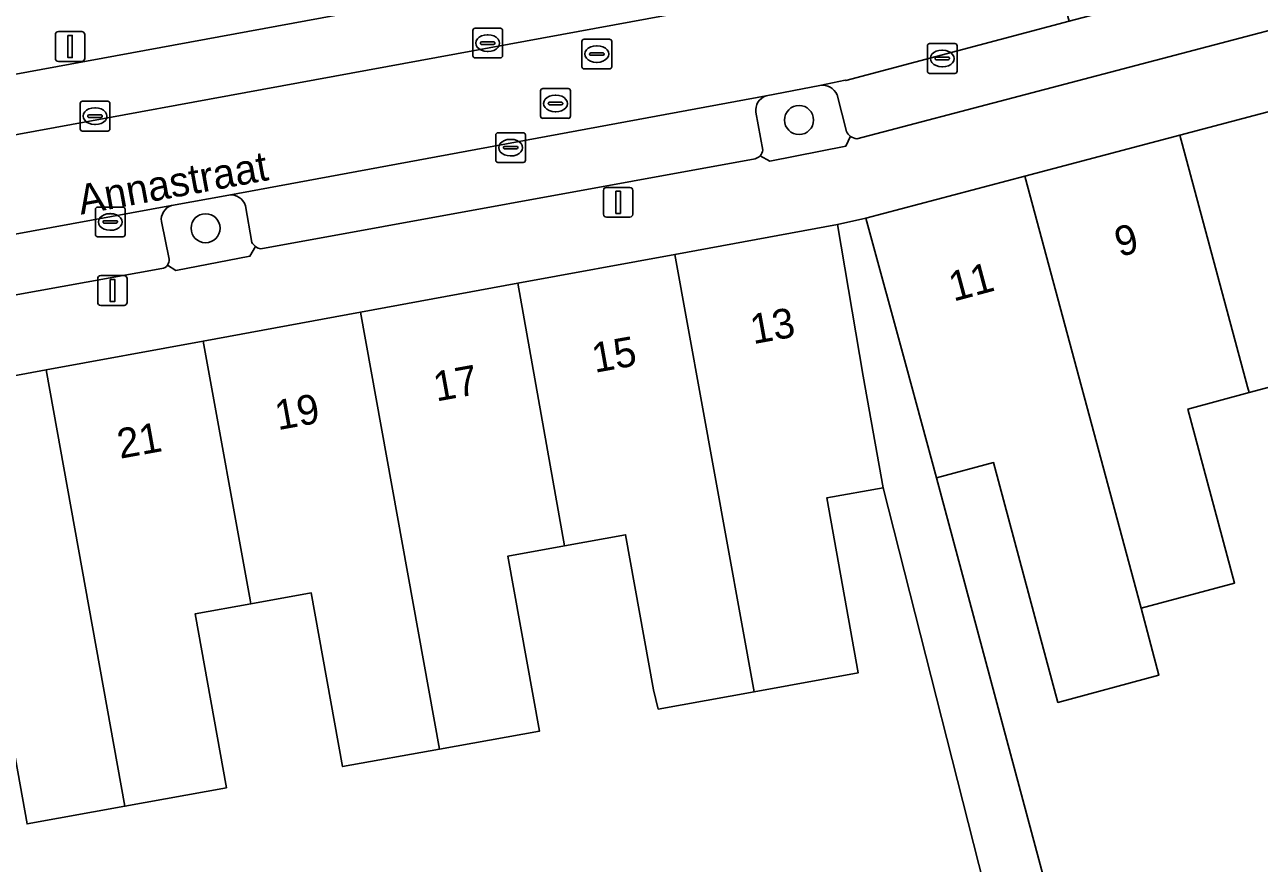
# Model space of a CAD drawing. Extents: x 159716 to 160783, y 383290 to 384031.
# Drawn here: x 160285.8 to 160327.37, y 383649.89 to 383678.12 of the extents above; entities that cross this region are included whole.
import ezdxf

# ---------------------------------------------------------------- set-up
doc = ezdxf.new("R2010")
doc.units = 0
for name, color, linetype in [('IMGEO_Boom', 7, 'Continuous'), ('IMGEO_Erf', 7, 'Continuous'), ('IMGEO_Groenvoorziening', 7, 'Continuous'), ('IMGEO_Kolk', 7, 'Continuous'), ('IMGEO_Lichtmast', 7, 'Continuous'), ('IMGEO_Openbare_ruimte_label', 7, 'Continuous'), ('IMGEO_Pand', 7, 'Continuous'), ('IMGEO_Pand_nummerreeks', 7, 'Continuous'), ('IMGEO_Parkeervlak_open', 7, 'Continuous'), ('IMGEO_Rijbaan_lokaal_open', 7, 'Continuous'), ('IMGEO_Rioolput', 7, 'Continuous'), ('IMGEO_Voetpad_open', 7, 'Continuous')]:
    doc.layers.add(name, color=color, linetype=linetype)

msp = doc.modelspace()

# ---------------------------------------------------------------- linework, layer by layer
at = {"layer": 'IMGEO_Boom'}
for centre in [(160311.869, 383674.911), (160291.886, 383671.268)]:
    msp.add_circle(centre, 0.489, dxfattribs=at)
at = {"layer": 'IMGEO_Erf'}
for points in [[(160328.843, 383666.223), (160327.021, 383665.734), (160324.961, 383665.181), (160326.535, 383659.32), (160323.384, 383658.474), (160323.989, 383656.22), (160320.586, 383655.306), (160319.981, 383657.56), (160318.418, 383663.382), (160316.493, 383662.865), (160321.361, 383644.745)], [(160318.637, 383647.018), (160314.702, 383662.535), (160312.8, 383662.191), (160313.865, 383656.303), (160310.354, 383655.668), (160307.128, 383655.084), (160306.971, 383655.733), (160306.028, 383660.95), (160303.973, 383660.578), (160302.065, 383660.233), (160303.131, 383654.344), (160299.764, 383653.735), (160296.501, 383653.145), (160295.443, 383658.993), (160293.409, 383658.625), (160291.531, 383658.286), (160292.59, 383652.432), (160289.172, 383651.814), (160285.878, 383651.218), (160284.826, 383657.032)]]:
    msp.add_lwpolyline(points, dxfattribs=at)
at = {"layer": 'IMGEO_Groenvoorziening'}
for points in [[(160312.57, 383676.075), (160310.761, 383675.724)], [(160313.463, 383674.524), (160313.153, 383675.759)], [(160310.415, 383675.17), (160310.647, 383673.9)], [(160310.562, 383673.707), (160310.883, 383673.523), (160313.446, 383674.031), (160313.597, 383674.362)], [(160292.67, 383672.382), (160290.739, 383672.035)], [(160293.442, 383670.791), (160293.227, 383672.025)], [(160290.398, 383671.491), (160290.658, 383670.224)], [(160290.605, 383670.028), (160290.879, 383669.845), (160293.381, 383670.327), (160293.568, 383670.652)]]:
    msp.add_lwpolyline(points, dxfattribs=at)
for centre, radius, start, end in [((160312.657, 383675.539), 0.543, 23.8999, 99.1826), ((160310.914, 383675.243), 0.505, 107.6978, 188.3286), ((160313.858, 383674.714), 0.438, 205.7062, 233.4862), ((160310.317, 383673.93), 0.332, 317.6925, 354.7687), ((160292.745, 383671.886), 0.502, 16.1226, 98.5631), ((160290.908, 383671.55), 0.514, 109.2509, 186.5869), ((160293.843, 383671.028), 0.465, 210.5631, 233.82), ((160290.381, 383670.194), 0.278, 323.4889, 6.2484)]:
    msp.add_arc(centre, radius, start, end, dxfattribs=at)
at = {"layer": 'IMGEO_Kolk'}
for p, q in [((160300.96, 383678), (160301.812, 383678)), ((160300.885, 383677.074), (160300.885, 383677.926)), ((160301.373, 383677.78), (160301.398, 383677.78)), ((160301.886, 383677.926), (160301.886, 383677.074)), ((160301.144, 383677.494), (160301.144, 383677.506)), ((160301.582, 383677.457), (160301.184, 383677.457)), ((160301.187, 383677.543), (160301.585, 383677.543)), ((160301.396, 383677.22), (160301.371, 383677.22)), ((160301.628, 383677.506), (160301.628, 383677.494)), ((160316.191, 383676.556), (160316.191, 383677.408)), ((160316.266, 383677.482), (160317.118, 383677.482)), ((160316.679, 383677.262), (160316.704, 383677.262)), ((160317.192, 383677.408), (160317.192, 383676.556)), ((160301.812, 383677), (160300.96, 383677)), ((160316.45, 383676.976), (160316.45, 383676.988)), ((160316.888, 383676.939), (160316.49, 383676.939)), ((160316.493, 383677.025), (160316.891, 383677.025)), ((160316.934, 383676.988), (160316.934, 383676.976)), ((160317.118, 383676.482), (160316.266, 383676.482)), ((160316.702, 383676.702), (160316.677, 383676.702)), ((160287.739, 383675.541), (160288.591, 383675.541)), ((160287.664, 383674.615), (160287.664, 383675.467)), ((160287.966, 383675.084), (160288.364, 383675.084)), ((160288.152, 383675.321), (160288.177, 383675.321)), ((160288.665, 383675.467), (160288.665, 383674.615)), ((160287.923, 383675.035), (160287.923, 383675.047)), ((160288.361, 383674.998), (160287.963, 383674.998)), ((160288.175, 383674.761), (160288.15, 383674.761)), ((160288.407, 383675.047), (160288.407, 383675.035)), ((160288.591, 383674.541), (160287.739, 383674.541)), ((160301.657, 383673.555), (160301.657, 383674.407)), ((160301.732, 383674.481), (160302.584, 383674.481)), ((160302.145, 383674.261), (160302.17, 383674.261)), ((160302.658, 383674.407), (160302.658, 383673.555)), ((160301.916, 383673.975), (160301.916, 383673.987)), ((160302.354, 383673.938), (160301.956, 383673.938)), ((160301.959, 383674.024), (160302.357, 383674.024)), ((160302.4, 383673.987), (160302.4, 383673.975)), ((160302.584, 383673.481), (160301.732, 383673.481)), ((160302.168, 383673.701), (160302.143, 383673.701)), ((160288.176, 383671.053), (160288.176, 383671.905)), ((160288.251, 383671.979), (160289.103, 383671.979)), ((160288.664, 383671.759), (160288.689, 383671.759)), ((160289.177, 383671.905), (160289.177, 383671.053)), ((160288.435, 383671.473), (160288.435, 383671.485)), ((160288.873, 383671.436), (160288.475, 383671.436)), ((160288.478, 383671.522), (160288.876, 383671.522)), ((160288.919, 383671.485), (160288.919, 383671.473)), ((160289.103, 383670.979), (160288.251, 383670.979)), ((160288.687, 383671.199), (160288.662, 383671.199))]:
    msp.add_line(p, q, dxfattribs=at)
for points in [[(160300.96, 383678), (160301.812, 383678)], [(160300.885, 383677.074), (160300.885, 383677.926)], [(160301.886, 383677.926), (160301.886, 383677.074)], [(160316.191, 383676.556), (160316.191, 383677.408)], [(160316.266, 383677.482), (160317.118, 383677.482)], [(160317.192, 383677.408), (160317.192, 383676.556)], [(160301.812, 383677), (160300.96, 383677)], [(160317.118, 383676.482), (160316.266, 383676.482)], [(160287.739, 383675.541), (160288.591, 383675.541)], [(160287.664, 383674.615), (160287.664, 383675.467)], [(160288.665, 383675.467), (160288.665, 383674.615)], [(160288.591, 383674.541), (160287.739, 383674.541)], [(160301.657, 383673.555), (160301.657, 383674.407)], [(160301.732, 383674.481), (160302.584, 383674.481)], [(160302.658, 383674.407), (160302.658, 383673.555)], [(160302.584, 383673.481), (160301.732, 383673.481)], [(160288.176, 383671.053), (160288.176, 383671.905)], [(160288.251, 383671.979), (160289.103, 383671.979)], [(160289.177, 383671.905), (160289.177, 383671.053)], [(160289.103, 383670.979), (160288.251, 383670.979)]]:
    msp.add_lwpolyline(points, dxfattribs=at)
for centre, radius, start, end in [((160300.962, 383677.924), 0.0765, 91.552, 178.448), ((160300.962, 383677.924), 0.0765, 91.552, 178.448), ((160301.81, 383677.924), 0.0765, 1.552, 88.448), ((160301.81, 383677.924), 0.0765, 1.552, 88.448), ((160301.184, 383677.503), 0.0403, 85.8775, 175.7526), ((160301.181, 383677.493), 0.0366, 178.938, 274.7102), ((160301.585, 383677.5), 0.043, 264.8664, 352.4533), ((160301.589, 383677.505), 0.0386, 1.7309, 96.639), ((160316.268, 383677.406), 0.0765, 91.552, 178.448), ((160316.268, 383677.406), 0.0765, 91.552, 178.448), ((160317.116, 383677.406), 0.0765, 1.552, 88.448), ((160317.116, 383677.406), 0.0765, 1.552, 88.448), ((160300.962, 383677.076), 0.0765, 181.552, 268.448), ((160300.962, 383677.076), 0.0765, 181.552, 268.448), ((160301.81, 383677.076), 0.0765, 271.552, 358.448), ((160301.81, 383677.076), 0.0765, 271.552, 358.448), ((160316.49, 383676.985), 0.0403, 85.8775, 175.7526), ((160316.487, 383676.975), 0.0366, 178.938, 274.7102), ((160316.891, 383676.982), 0.043, 264.8664, 352.4533), ((160316.895, 383676.987), 0.0386, 1.7309, 96.639), ((160316.268, 383676.558), 0.0765, 181.552, 268.448), ((160316.268, 383676.558), 0.0765, 181.552, 268.448), ((160317.116, 383676.558), 0.0765, 271.552, 358.448), ((160317.116, 383676.558), 0.0765, 271.552, 358.448), ((160287.741, 383675.465), 0.0765, 91.552, 178.448), ((160287.741, 383675.465), 0.0765, 91.552, 178.448), ((160288.589, 383675.465), 0.0765, 1.552, 88.448), ((160288.589, 383675.465), 0.0765, 1.552, 88.448), ((160287.963, 383675.044), 0.0403, 85.8775, 175.7526), ((160288.368, 383675.046), 0.0386, 1.7309, 96.639), ((160287.96, 383675.034), 0.0366, 178.938, 274.7102), ((160288.364, 383675.041), 0.043, 264.8664, 352.4533), ((160287.741, 383674.617), 0.0765, 181.552, 268.448), ((160287.741, 383674.617), 0.0765, 181.552, 268.448), ((160288.589, 383674.617), 0.0765, 271.552, 358.448), ((160288.589, 383674.617), 0.0765, 271.552, 358.448), ((160301.734, 383674.405), 0.0765, 91.552, 178.448), ((160301.734, 383674.405), 0.0765, 91.552, 178.448), ((160302.582, 383674.405), 0.0765, 1.552, 88.448), ((160302.582, 383674.405), 0.0765, 1.552, 88.448), ((160301.956, 383673.984), 0.0403, 85.8775, 175.7526), ((160301.953, 383673.974), 0.0366, 178.938, 274.7102), ((160302.357, 383673.981), 0.043, 264.8664, 352.4533), ((160302.361, 383673.986), 0.0386, 1.7309, 96.639), ((160301.734, 383673.557), 0.0765, 181.552, 268.448), ((160301.734, 383673.557), 0.0765, 181.552, 268.448), ((160302.582, 383673.557), 0.0765, 271.552, 358.448), ((160302.582, 383673.557), 0.0765, 271.552, 358.448), ((160288.253, 383671.903), 0.0765, 91.552, 178.448), ((160288.253, 383671.903), 0.0765, 91.552, 178.448), ((160289.101, 383671.903), 0.0765, 1.552, 88.448), ((160289.101, 383671.903), 0.0765, 1.552, 88.448), ((160288.475, 383671.482), 0.0403, 85.8775, 175.7526), ((160288.472, 383671.472), 0.0366, 178.938, 274.7102), ((160288.876, 383671.479), 0.043, 264.8664, 352.4533), ((160288.88, 383671.484), 0.0386, 1.7309, 96.639), ((160288.253, 383671.055), 0.0765, 181.552, 268.448), ((160288.253, 383671.055), 0.0765, 181.552, 268.448), ((160289.101, 383671.055), 0.0765, 271.552, 358.448), ((160289.101, 383671.055), 0.0765, 271.552, 358.448)]:
    msp.add_arc(centre, radius, start, end, dxfattribs=at)
for centre, major_axis, ratio, start_param, end_param in [((160301.372, 383677.5), (-0.387, 0.002), 0.722429, 4.712389, 7.853982), ((160301.397, 383677.5), (-0.39, 0.002), 0.717154, 1.570796, 4.712389), ((160316.678, 383676.982), (-0.387, 0.002), 0.722429, 4.712389, 7.853982), ((160316.703, 383676.982), (-0.39, 0.002), 0.717154, 1.570796, 4.712389), ((160288.151, 383675.041), (-0.387, 0.002), 0.722429, 4.712389, 7.853982), ((160288.176, 383675.041), (-0.39, 0.002), 0.717154, 1.570796, 4.712389), ((160302.144, 383673.981), (-0.387, 0.002), 0.722429, 4.712389, 7.853982), ((160302.169, 383673.981), (-0.39, 0.002), 0.717154, 1.570796, 4.712389), ((160288.663, 383671.479), (-0.387, 0.002), 0.722429, 4.712389, 7.853982), ((160288.688, 383671.479), (-0.39, 0.002), 0.717154, 1.570796, 4.712389)]:
    msp.add_ellipse(centre, major_axis=major_axis, ratio=ratio, start_param=start_param, end_param=end_param, dxfattribs=at)
at = {"layer": 'IMGEO_Lichtmast'}
for p, q in [((160286.829, 383676.986), (160286.829, 383677.786)), ((160286.829, 383677.786), (160286.829, 383676.986)), ((160286.929, 383677.886), (160287.719, 383677.886)), ((160287.719, 383677.886), (160286.929, 383677.886)), ((160287.819, 383677.786), (160287.819, 383676.986)), ((160287.819, 383676.986), (160287.819, 383677.786)), ((160287.719, 383676.886), (160286.929, 383676.886)), ((160286.929, 383676.886), (160287.719, 383676.886)), ((160305.383, 383672.641), (160306.173, 383672.641)), ((160306.173, 383672.641), (160305.383, 383672.641)), ((160305.283, 383671.741), (160305.283, 383672.541)), ((160305.283, 383672.541), (160305.283, 383671.741)), ((160306.273, 383672.541), (160306.273, 383671.741)), ((160306.273, 383671.741), (160306.273, 383672.541)), ((160306.173, 383671.641), (160305.383, 383671.641)), ((160305.383, 383671.641), (160306.173, 383671.641)), ((160288.355, 383669.672), (160289.145, 383669.672)), ((160289.145, 383669.672), (160288.355, 383669.672)), ((160288.255, 383668.772), (160288.255, 383669.572)), ((160288.255, 383669.572), (160288.255, 383668.772)), ((160289.245, 383669.572), (160289.245, 383668.772)), ((160289.245, 383668.772), (160289.245, 383669.572)), ((160289.145, 383668.672), (160288.355, 383668.672)), ((160288.355, 383668.672), (160289.145, 383668.672))]:
    msp.add_line(p, q, dxfattribs=at)
for points in [[(160287.249, 383677.761), (160287.399, 383677.761), (160287.399, 383677.011), (160287.249, 383677.011), (160287.249, 383677.761)], [(160305.703, 383672.516), (160305.853, 383672.516), (160305.853, 383671.766), (160305.703, 383671.766), (160305.703, 383672.516)], [(160288.675, 383669.547), (160288.825, 383669.547), (160288.825, 383668.797), (160288.675, 383668.797), (160288.675, 383669.547)]]:
    msp.add_lwpolyline(points, dxfattribs=at)
for centre, start, end in [((160286.929, 383677.786), 90, 180), ((160286.929, 383677.786), 90, 180), ((160287.719, 383677.786), 0, 90), ((160287.719, 383677.786), 360, 90), ((160286.929, 383676.986), 180, 270), ((160286.929, 383676.986), 180, 270), ((160287.719, 383676.986), 270, 0), ((160287.719, 383676.986), 270, 0), ((160305.383, 383672.541), 90, 180), ((160305.383, 383672.541), 90, 180), ((160306.173, 383672.541), 0, 90), ((160306.173, 383672.541), 360, 90), ((160305.383, 383671.741), 180, 270), ((160305.383, 383671.741), 180, 270), ((160306.173, 383671.741), 270, 0), ((160306.173, 383671.741), 270, 0), ((160288.355, 383669.572), 90, 180), ((160288.355, 383669.572), 90, 180), ((160289.145, 383669.572), 0, 90), ((160289.145, 383669.572), 360, 90), ((160288.355, 383668.772), 180, 270), ((160288.355, 383668.772), 180, 270), ((160289.145, 383668.772), 270, 0), ((160289.145, 383668.772), 270, 0)]:
    msp.add_arc(centre, 0.1, start, end, dxfattribs=at)
at = {"layer": 'IMGEO_Pand'}
for points in [[(160329.908, 383675.785), (160324.693, 383674.405), (160326.969, 383665.926), (160327.021, 383665.734), (160328.843, 383666.223), (160330.426, 383660.326), (160333.816, 383661.236)], [(160324.693, 383674.405), (160319.475, 383673.025), (160323.384, 383658.474), (160326.535, 383659.32), (160324.961, 383665.181), (160327.021, 383665.734), (160326.969, 383665.926)], [(160319.475, 383673.025), (160314.123, 383671.61), (160315.492, 383666.591), (160316.493, 383662.865), (160318.418, 383663.382), (160319.981, 383657.56), (160320.586, 383655.306), (160323.989, 383656.22), (160323.384, 383658.474)], [(160314.023, 383666.285), (160313.168, 383671.395), (160307.692, 383670.389), (160310.354, 383655.668), (160313.865, 383656.303), (160312.8, 383662.191), (160314.702, 383662.535)], [(160307.692, 383670.389), (160302.397, 383669.416), (160303.973, 383660.578), (160306.028, 383660.95), (160306.971, 383655.733), (160307.128, 383655.084), (160310.354, 383655.668)], [(160302.397, 383669.416), (160297.104, 383668.443), (160299.764, 383653.735), (160303.131, 383654.344), (160302.065, 383660.233), (160303.973, 383660.578)], [(160297.104, 383668.443), (160291.809, 383667.47), (160293.385, 383658.76), (160293.409, 383658.625), (160295.443, 383658.993), (160296.501, 383653.145), (160299.764, 383653.735)], [(160291.809, 383667.47), (160286.516, 383666.498), (160289.172, 383651.814), (160292.59, 383652.432), (160291.531, 383658.286), (160293.409, 383658.625), (160293.385, 383658.76)], [(160286.516, 383666.498), (160282.946, 383665.841), (160281.106, 383665.503), (160282.011, 383660.493), (160282.707, 383656.648), (160284.826, 383657.032), (160285.878, 383651.218), (160289.172, 383651.814)]]:
    msp.add_lwpolyline(points, close=True, dxfattribs=at)
at = {"layer": 'IMGEO_Parkeervlak_open'}
for points in [[(160342.669, 383689.488), (160321.168, 383683.787), (160311.679, 383681.281), (160243.738, 383668.782)], [(160243.406, 383666.677), (160265.139, 383670.682), (160268.529, 383671.299), (160312.074, 383679.307), (160320.087, 383681.393), (160323.47, 383682.384), (160343.917, 383687.725)], [(160330.346, 383680.717), (160324.345, 383679.14), (160320.96, 383678.239), (160313.442, 383676.239), (160313.418, 383676.249), (160312.57, 383676.075)], [(160313.812, 383674.281), (160330.213, 383678.586)], [(160310.761, 383675.724), (160292.67, 383672.382)], [(160313.153, 383675.759), (160313.463, 383674.524)], [(160310.647, 383673.9), (160310.415, 383675.17)], [(160293.746, 383670.571), (160310.394, 383673.609)], [(160290.739, 383672.035), (160272.671, 383668.72)], [(160293.227, 383672.025), (160293.442, 383670.791)], [(160290.658, 383670.224), (160290.398, 383671.491)], [(160273.74, 383666.903), (160290.415, 383669.915)]]:
    msp.add_lwpolyline(points, dxfattribs=at)
for centre, radius, start, end in [((160312.657, 383675.539), 0.543, 23.8999, 99.1826), ((160310.914, 383675.243), 0.505, 107.6978, 188.3286), ((160313.858, 383674.714), 0.438, 205.7062, 233.4862), ((160313.852, 383674.712), 0.433, 233.9797, 264.7331), ((160310.317, 383673.93), 0.332, 317.6925, 354.7687), ((160310.32, 383673.928), 0.328, 282.9996, 317.5133), ((160292.745, 383671.886), 0.502, 16.1226, 98.5631), ((160290.908, 383671.55), 0.514, 109.2509, 186.5869), ((160293.843, 383671.028), 0.465, 210.5631, 233.82), ((160293.847, 383671.029), 0.469, 233.5012, 257.5624), ((160290.381, 383670.194), 0.278, 323.4889, 6.2484), ((160290.379, 383670.191), 0.278, 277.3374, 324.1456)]:
    msp.add_arc(centre, radius, start, end, dxfattribs=at)
at = {"layer": 'IMGEO_Rijbaan_lokaal_open'}
msp.add_lwpolyline([(160310.761, 383675.724), (160312.57, 383676.075), (160313.418, 383676.249), (160313.442, 383676.239), (160320.96, 383678.239), (160320.087, 383681.393), (160312.074, 383679.307), (160268.529, 383671.299), (160269.14, 383668.049), (160270.762, 383668.341), (160272.671, 383668.72), (160290.739, 383672.035), (160292.67, 383672.382)], close=True, dxfattribs=at)
at = {"layer": 'IMGEO_Rioolput'}
for p, q in [((160304.634, 383677.632), (160305.486, 383677.632)), ((160304.559, 383676.706), (160304.559, 383677.558)), ((160304.861, 383677.175), (160305.259, 383677.175)), ((160305.047, 383677.412), (160305.072, 383677.412)), ((160305.56, 383677.558), (160305.56, 383676.706)), ((160304.818, 383677.126), (160304.818, 383677.138)), ((160305.256, 383677.089), (160304.858, 383677.089)), ((160305.07, 383676.852), (160305.045, 383676.852)), ((160305.302, 383677.138), (160305.302, 383677.126)), ((160305.486, 383676.632), (160304.634, 383676.632)), ((160303.243, 383675.968), (160304.095, 383675.968)), ((160303.168, 383675.042), (160303.168, 383675.894)), ((160303.47, 383675.511), (160303.868, 383675.511)), ((160303.656, 383675.748), (160303.681, 383675.748)), ((160304.169, 383675.894), (160304.169, 383675.042)), ((160303.427, 383675.462), (160303.427, 383675.474)), ((160303.865, 383675.425), (160303.467, 383675.425)), ((160303.679, 383675.188), (160303.654, 383675.188)), ((160303.911, 383675.474), (160303.911, 383675.462)), ((160304.095, 383674.968), (160303.243, 383674.968))]:
    msp.add_line(p, q, dxfattribs=at)
for points in [[(160304.634, 383677.632), (160305.486, 383677.632)], [(160304.559, 383676.706), (160304.559, 383677.558)], [(160305.56, 383677.558), (160305.56, 383676.706)], [(160305.486, 383676.632), (160304.634, 383676.632)], [(160303.243, 383675.968), (160304.095, 383675.968)], [(160303.168, 383675.042), (160303.168, 383675.894)], [(160304.169, 383675.894), (160304.169, 383675.042)], [(160304.095, 383674.968), (160303.243, 383674.968)]]:
    msp.add_lwpolyline(points, dxfattribs=at)
for centre, radius, start, end in [((160304.636, 383677.556), 0.0765, 91.552, 178.448), ((160304.636, 383677.556), 0.0765, 91.552, 178.448), ((160305.484, 383677.556), 0.0765, 1.552, 88.448), ((160305.484, 383677.556), 0.0765, 1.552, 88.448), ((160304.858, 383677.135), 0.0403, 85.8775, 175.7526), ((160305.263, 383677.137), 0.0386, 1.7309, 96.639), ((160304.855, 383677.125), 0.0366, 178.938, 274.7102), ((160305.259, 383677.132), 0.043, 264.8664, 352.4533), ((160304.636, 383676.708), 0.0765, 181.552, 268.448), ((160304.636, 383676.708), 0.0765, 181.552, 268.448), ((160305.484, 383676.708), 0.0765, 271.552, 358.448), ((160305.484, 383676.708), 0.0765, 271.552, 358.448), ((160303.245, 383675.892), 0.0765, 91.552, 178.448), ((160303.245, 383675.892), 0.0765, 91.552, 178.448), ((160304.093, 383675.892), 0.0765, 1.552, 88.448), ((160304.093, 383675.892), 0.0765, 1.552, 88.448), ((160303.467, 383675.471), 0.0403, 85.8775, 175.7526), ((160303.872, 383675.473), 0.0386, 1.7309, 96.639), ((160303.464, 383675.461), 0.0366, 178.938, 274.7102), ((160303.868, 383675.468), 0.043, 264.8664, 352.4533), ((160303.245, 383675.044), 0.0765, 181.552, 268.448), ((160303.245, 383675.044), 0.0765, 181.552, 268.448), ((160304.093, 383675.044), 0.0765, 271.552, 358.448), ((160304.093, 383675.044), 0.0765, 271.552, 358.448)]:
    msp.add_arc(centre, radius, start, end, dxfattribs=at)
for centre, major_axis, ratio, start_param, end_param in [((160305.046, 383677.132), (-0.387, 0.002), 0.722429, 4.712389, 7.853982), ((160305.071, 383677.132), (-0.39, 0.002), 0.717154, 1.570796, 4.712389), ((160303.655, 383675.468), (-0.387, 0.002), 0.722429, 4.712389, 7.853982), ((160303.68, 383675.468), (-0.39, 0.002), 0.717154, 1.570796, 4.712389)]:
    msp.add_ellipse(centre, major_axis=major_axis, ratio=ratio, start_param=start_param, end_param=end_param, dxfattribs=at)
at = {"layer": 'IMGEO_Voetpad_open'}
for points in [[(160319.475, 383673.025), (160324.693, 383674.405), (160329.908, 383675.785), (160335.126, 383677.165), (160340.343, 383678.544), (160345.649, 383679.947), (160347.317, 383680.387), (160358.229, 383683.234), (160363.163, 383688.996), (160361.049, 383690.367), (160356.794, 383685.473), (160344.996, 383682.391), (160344.7, 383682.548)], [(160243.738, 383668.782), (160311.679, 383681.281), (160321.168, 383683.787), (160342.669, 383689.488)], [(160330.213, 383678.586), (160313.812, 383674.281)], [(160313.597, 383674.362), (160313.446, 383674.031), (160310.883, 383673.523), (160310.562, 383673.707)], [(160310.394, 383673.609), (160293.746, 383670.571)], [(160250.392, 383662.59), (160245.06, 383661.625), (160248.177, 383659.477), (160253.482, 383660.448), (160258.785, 383661.419), (160264.089, 383662.39), (160269.392, 383663.361), (160274.696, 383664.332), (160280.13, 383665.327), (160281.106, 383665.503), (160282.946, 383665.841), (160286.516, 383666.498), (160291.809, 383667.47), (160297.104, 383668.443), (160302.397, 383669.416), (160307.692, 383670.389), (160313.168, 383671.395), (160314.123, 383671.61), (160319.475, 383673.025)], [(160321.361, 383644.745), (160316.493, 383662.865), (160315.492, 383666.591), (160314.123, 383671.61), (160313.168, 383671.395), (160314.023, 383666.285), (160314.702, 383662.535), (160318.637, 383647.018)], [(160293.568, 383670.652), (160293.381, 383670.327), (160290.879, 383669.845), (160290.605, 383670.028)], [(160290.415, 383669.915), (160273.74, 383666.903)]]:
    msp.add_lwpolyline(points, dxfattribs=at)
for centre, radius, start, end in [((160313.852, 383674.712), 0.433, 233.9797, 264.7331), ((160310.32, 383673.928), 0.328, 282.9996, 317.5133), ((160293.847, 383671.029), 0.469, 233.5012, 257.5624), ((160290.379, 383670.191), 0.278, 277.3374, 324.1456)]:
    msp.add_arc(centre, radius, start, end, dxfattribs=at)

# ---------------------------------------------------------------- texts
at = {"layer": 'IMGEO_Openbare_ruimte_label'}
msp.add_text('Annastraat', height=1, rotation=10.433, dxfattribs=at).set_placement((160287.686, 383671.723))
at = {"layer": 'IMGEO_Pand_nummerreeks'}
for s, rotation, p in [('9', 15.0344, (160322.656, 383670.295)), ('11', 15.0344, (160317.071, 383668.795)), ('13', 10.2559, (160310.326, 383667.364)), ('15', 10.2559, (160304.99, 383666.398)), ('17', 10.2559, (160299.655, 383665.433)), ('19', 10.2559, (160294.32, 383664.468)), ('21', 10.2559, (160289.006, 383663.506))]:
    msp.add_text(s, height=1, rotation=rotation, dxfattribs=at).set_placement(p)

doc.saveas('drawing.dxf')
